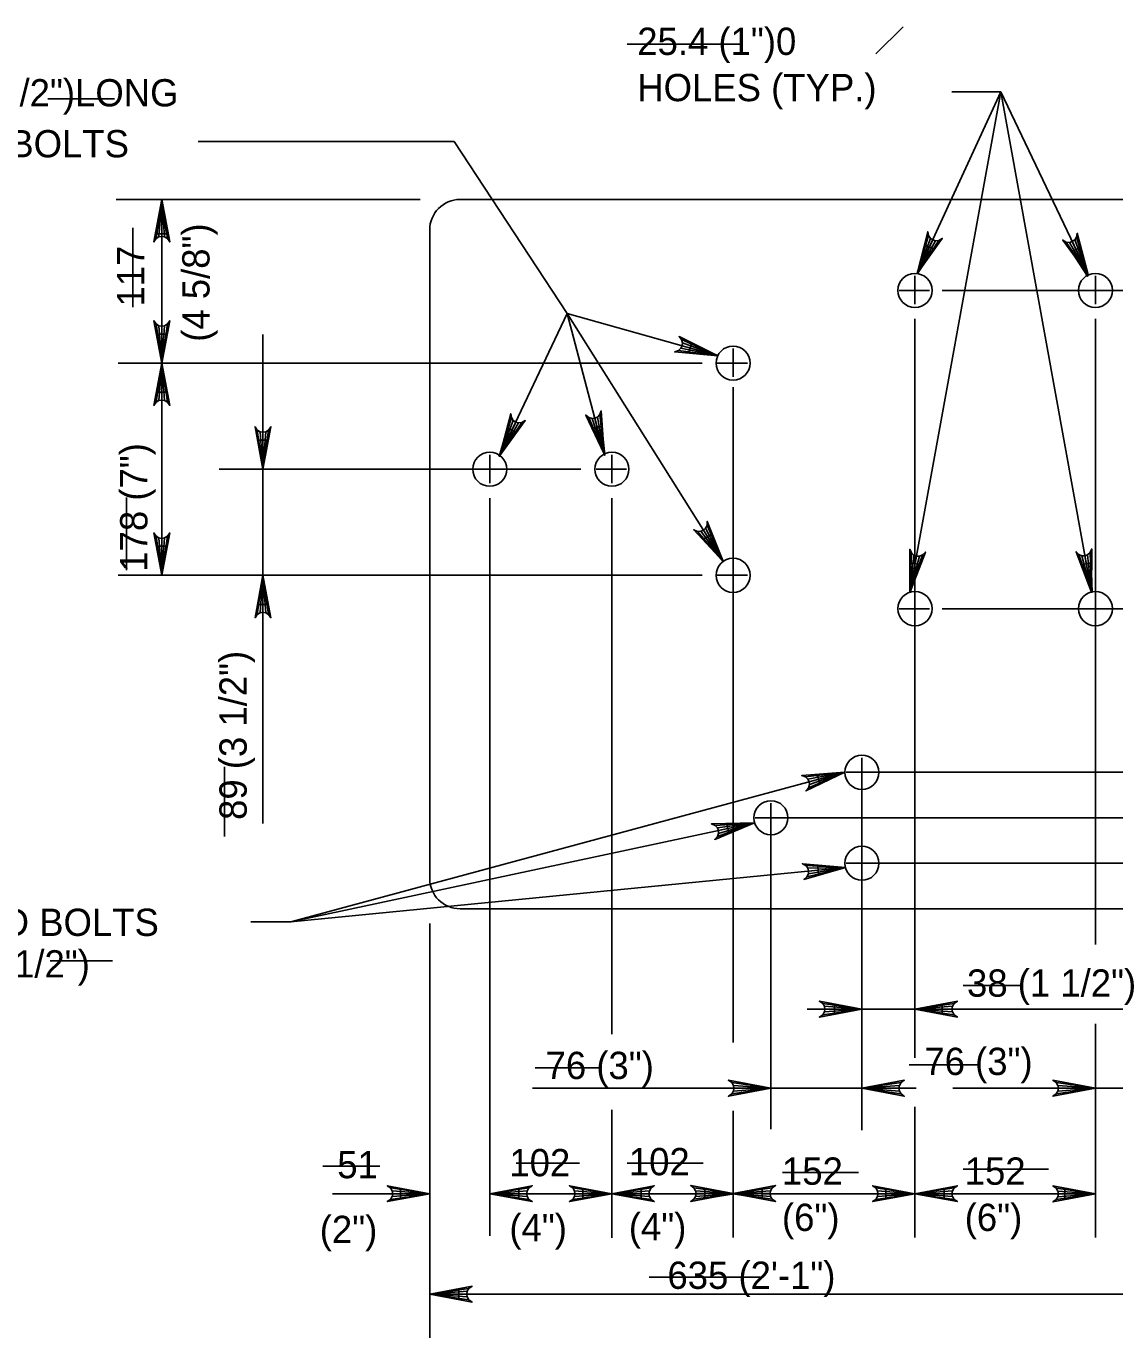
# Model space of a CAD drawing. Extents: x 179 to 454, y -271 to 54.
# Drawn here: x 373.93 to 378.71, y -15.09 to -9.32 of the extents above; entities that cross this region are included whole.
import ezdxf

# ---------------------------------------------------------------- set-up
doc = ezdxf.new("R2010")
doc.units = 0
for name, color, linetype in [('Level 2', 7, 'Continuous'), ('Level 3', 7, 'Continuous'), ('Level 41', 7, 'Continuous')]:
    doc.layers.add(name, color=color, linetype=linetype)

msp = doc.modelspace()

# ---------------------------------------------------------------- linework, layer by layer
at = {"layer": 'Level 2'}
for p, q in [((375.835, -10.0812), (378.8648, -10.0812)), ((375.7018, -10.2145), (375.7018, -13.0677)), ((377.835, -10.4173), (377.835, -10.5422)), ((378.6282, -10.4173), (378.6282, -10.5422)), ((377.7656, -10.4812), (377.8988, -10.4812)), ((378.5588, -10.4812), (378.6922, -10.4812)), ((377.0355, -10.7371), (377.0355, -10.862)), ((376.9661, -10.8009), (377.0993, -10.8009)), ((375.9658, -11.2038), (375.9658, -11.3287)), ((376.5027, -11.2038), (376.5027, -11.3287)), ((375.8963, -11.2677), (376.0296, -11.2677)), ((376.4332, -11.2677), (376.5666, -11.2677)), ((377.0355, -11.6706), (377.0355, -11.7954)), ((376.9661, -11.7344), (377.0993, -11.7344)), ((377.835, -11.8173), (377.835, -11.9422)), ((378.6282, -11.8173), (378.6282, -11.9422)), ((377.7656, -11.8812), (377.8988, -11.8812)), ((378.5588, -11.8812), (378.6922, -11.8812)), ((377.6017, -12.5372), (377.6017, -12.662)), ((377.5323, -12.601), (377.6656, -12.601)), ((377.2017, -12.7372), (377.2017, -12.862)), ((377.1323, -12.801), (377.2656, -12.801)), ((377.6017, -12.9372), (377.6017, -13.062)), ((377.5323, -13.001), (377.6656, -13.001))]:
    msp.add_line(p, q, dxfattribs=at)
for centre in [(377.835, -10.4812), (378.6283, -10.4812), (377.0355, -10.801), (375.9658, -11.2677), (376.5027, -11.2677), (377.0355, -11.7344), (377.835, -11.8812), (378.6283, -11.8812), (377.6017, -12.601), (377.2017, -12.801), (377.6017, -13.001)]:
    msp.add_circle(centre, 0.075, dxfattribs=at)
for centre, start, end in [((375.835, -10.2145), 90, 180), ((375.835, -13.0677), 180, 270)]:
    msp.add_arc(centre, 0.1333, start, end, dxfattribs=at)
at = {"layer": 'Level 3'}
for p, q in [((377.6635, -9.4406), (377.7827, -9.3214)), ((377.8131, -11.8094), (378.2122, -9.6074)), ((377.8454, -10.4069), (378.2122, -9.6074)), ((377.9977, -9.6074), (378.2122, -9.6074)), ((378.5968, -10.4131), (378.2122, -9.6074)), ((378.6108, -11.8082), (378.2122, -9.6074)), ((375.8094, -9.8263), (374.6845, -9.8263)), ((376.3062, -10.5827), (375.8094, -9.8263)), ((375.2802, -10.0812), (374.3234, -10.0812)), ((374.524, -10.8009), (374.524, -10.0812)), ((375.6601, -10.0812), (375.2802, -10.0812)), ((377.9548, -10.4812), (380.3016, -10.4812)), ((376.0099, -11.207), (376.3062, -10.5827)), ((376.4693, -11.2005), (376.3062, -10.5827)), ((376.9915, -11.6736), (376.3062, -10.5827)), ((376.968, -10.7682), (376.3062, -10.5827)), ((377.835, -10.6055), (377.835, -13.8564)), ((378.6282, -10.6055), (378.6282, -13.3579)), ((374.9687, -10.6744), (374.9687, -12.8257)), ((375.2077, -10.8009), (374.3319, -10.8009)), ((374.524, -11.7344), (374.524, -10.8009)), ((376.8994, -10.8009), (375.1968, -10.8009)), ((377.0355, -10.9074), (377.0355, -13.789)), ((374.9688, -11.2677), (374.9688, -11.0116)), ((376.3666, -11.2677), (374.7767, -11.2677)), ((375.9658, -11.3954), (375.9658, -14.6398)), ((376.5027, -11.3954), (376.5027, -13.7531)), ((375.0339, -11.7344), (374.3319, -11.7344)), ((375.4468, -11.7344), (374.7767, -11.7344)), ((376.8994, -11.7344), (375.1968, -11.7344)), ((374.9688, -11.8624), (374.9688, -11.8277)), ((377.9548, -11.8812), (380.3016, -11.8812)), ((377.6017, -12.5522), (377.6017, -14.1747)), ((377.5267, -12.6002), (375.091, -13.2589)), ((377.6642, -12.601), (379.8786, -12.601)), ((377.2642, -12.801), (379.5224, -12.801)), ((377.1301, -12.8232), (375.091, -13.2589)), ((377.2017, -12.8635), (377.2017, -14.1707)), ((377.529, -13.0195), (375.091, -13.2589)), ((377.6642, -13.001), (379.8277, -13.001)), ((375.835, -13.201), (378.8648, -13.201)), ((375.091, -13.2589), (374.9158, -13.2589)), ((375.7018, -13.2664), (375.7018, -14.6467)), ((377.4817, -13.6429), (377.3617, -13.6429)), ((377.6017, -13.6429), (379.1244, -13.6429)), ((377.955, -13.6429), (378.075, -13.6429)), ((378.6282, -13.7082), (378.6282, -14.6467)), ((376.1531, -13.9908), (377.8396, -13.9908)), ((379.2905, -13.9908), (378.0012, -13.9908)), ((377.835, -14.0719), (377.835, -14.6467)), ((376.5027, -14.0854), (376.5027, -14.6492)), ((377.0355, -14.0899), (377.0355, -14.6467)), ((375.7018, -14.3606), (375.7018, -15.0885)), ((375.7018, -14.4546), (375.2738, -14.4546)), ((375.5737, -14.4546), (375.4456, -14.4546)), ((376.2466, -14.4546), (375.9982, -14.4546)), ((376.0938, -14.4546), (376.2219, -14.4546)), ((376.3747, -14.4546), (376.2466, -14.4546)), ((376.7835, -14.4546), (376.5351, -14.4546)), ((376.6307, -14.4546), (376.7588, -14.4546)), ((376.9116, -14.4546), (376.7835, -14.4546)), ((377.1636, -14.4546), (377.2916, -14.4546)), ((377.7069, -14.4546), (377.1636, -14.4546)), ((378.4932, -14.4546), (377.9631, -14.4546)), ((375.7018, -14.8964), (378.9981, -14.8964))]:
    msp.add_line(p, q, dxfattribs=at)
for points in [[(374.524, -10.0812), (374.5589, -10.2676), (374.549, -10.2532), (374.5365, -10.2458), (374.524, -10.2437), (374.5115, -10.2458), (374.499, -10.2532), (374.4891, -10.2676), (374.524, -10.0812), (374.499, -10.2532), (374.5115, -10.2458), (374.524, -10.0812), (374.524, -10.2437), (374.5365, -10.2458), (374.524, -10.0812), (374.549, -10.2532)], [(377.8454, -10.4069), (377.8914, -10.2229), (377.8944, -10.2401), (377.9027, -10.2521), (377.9132, -10.2592), (377.9254, -10.2625), (377.9399, -10.261), (377.9549, -10.2521), (377.8454, -10.4069), (377.9399, -10.261), (377.9254, -10.2625), (377.8454, -10.4069), (377.9132, -10.2592), (377.9027, -10.2521), (377.8454, -10.4069), (377.8944, -10.2401)], [(378.5968, -10.4131), (378.485, -10.2599), (378.5002, -10.2686), (378.5147, -10.2699), (378.5268, -10.2664), (378.5372, -10.2591), (378.5453, -10.2471), (378.5481, -10.2298), (378.5968, -10.4131), (378.5453, -10.2471), (378.5372, -10.2591), (378.5968, -10.4131), (378.5268, -10.2664), (378.5147, -10.2699), (378.5968, -10.4131), (378.5002, -10.2686)], [(374.524, -10.8009), (374.4891, -10.6145), (374.499, -10.6288), (374.5115, -10.6363), (374.524, -10.6384), (374.5365, -10.6363), (374.549, -10.6288), (374.5589, -10.6145), (374.524, -10.8009), (374.549, -10.6288), (374.5365, -10.6363), (374.524, -10.8009), (374.524, -10.6384), (374.5115, -10.6363), (374.524, -10.8009), (374.499, -10.6288)], [(376.968, -10.7682), (376.7791, -10.7515), (376.7956, -10.7458), (376.8061, -10.7357), (376.8115, -10.7243), (376.8128, -10.7118), (376.8091, -10.6977), (376.7979, -10.6843), (376.968, -10.7682), (376.8091, -10.6977), (376.8128, -10.7118), (376.968, -10.7682), (376.8115, -10.7243), (376.8061, -10.7357), (376.968, -10.7682), (376.7956, -10.7458)], [(374.524, -10.8009), (374.5589, -10.9873), (374.549, -10.973), (374.5365, -10.9656), (374.524, -10.9634), (374.5115, -10.9656), (374.499, -10.973), (374.4891, -10.9873), (374.524, -10.8009), (374.499, -10.973), (374.5115, -10.9656), (374.524, -10.8009), (374.524, -10.9634), (374.5365, -10.9656), (374.524, -10.8009), (374.549, -10.973)], [(376.4693, -11.2005), (376.3879, -11.0292), (376.4013, -11.0405), (376.4153, -11.0445), (376.4278, -11.0434), (376.4394, -11.0381), (376.4496, -11.0277), (376.4556, -11.0113), (376.4693, -11.2005), (376.4496, -11.0277), (376.4394, -11.0381), (376.4693, -11.2005), (376.4278, -11.0434), (376.4153, -11.0445), (376.4693, -11.2005), (376.4013, -11.0405)], [(376.0099, -11.207), (376.0582, -11.0236), (376.0611, -11.0408), (376.0693, -11.0529), (376.0796, -11.0602), (376.0918, -11.0636), (376.1062, -11.0623), (376.1214, -11.0536), (376.0099, -11.207), (376.1062, -11.0623), (376.0918, -11.0636), (376.0099, -11.207), (376.0796, -11.0602), (376.0693, -11.0529), (376.0099, -11.207), (376.0611, -11.0408)], [(374.9688, -11.2677), (374.9338, -11.0812), (374.9437, -11.0956), (374.9563, -11.103), (374.9688, -11.1052), (374.9812, -11.103), (374.9937, -11.0956), (375.0037, -11.0812), (374.9688, -11.2677), (374.9937, -11.0956), (374.9812, -11.103), (374.9688, -11.2677), (374.9688, -11.1052), (374.9563, -11.103), (374.9688, -11.2677), (374.9437, -11.0956)], [(376.9915, -11.6736), (376.8628, -11.5343), (376.8788, -11.5412), (376.8933, -11.5408), (376.9051, -11.536), (376.9145, -11.5275), (376.9212, -11.5146), (376.9219, -11.4972), (376.9915, -11.6736), (376.9212, -11.5146), (376.9145, -11.5275), (376.9915, -11.6736), (376.9051, -11.536), (376.8933, -11.5408), (376.9915, -11.6736), (376.8788, -11.5412)], [(374.524, -11.7344), (374.4891, -11.548), (374.499, -11.5623), (374.5115, -11.5697), (374.524, -11.5719), (374.5365, -11.5697), (374.549, -11.5623), (374.5589, -11.548), (374.524, -11.7344), (374.549, -11.5623), (374.5365, -11.5697), (374.524, -11.7344), (374.524, -11.5719), (374.5115, -11.5697), (374.524, -11.7344), (374.499, -11.5623)], [(377.8131, -11.8094), (377.8119, -11.6197), (377.8192, -11.6357), (377.8302, -11.6452), (377.8421, -11.6495), (377.8547, -11.6497), (377.8683, -11.6446), (377.8807, -11.6322), (377.8131, -11.8094), (377.8683, -11.6446), (377.8547, -11.6497), (377.8131, -11.8094), (377.8421, -11.6495), (377.8302, -11.6452), (377.8131, -11.8094), (377.8192, -11.6357)], [(378.6108, -11.8082), (378.5433, -11.6311), (378.5556, -11.6434), (378.5692, -11.6485), (378.5818, -11.6483), (378.5938, -11.644), (378.6047, -11.6345), (378.612, -11.6186), (378.6108, -11.8082), (378.6047, -11.6345), (378.5938, -11.644), (378.6108, -11.8082), (378.5818, -11.6483), (378.5692, -11.6485), (378.6108, -11.8082), (378.5556, -11.6434)], [(374.9688, -11.7344), (375.0037, -11.9208), (374.9937, -11.9065), (374.9812, -11.8991), (374.9688, -11.8969), (374.9563, -11.8991), (374.9437, -11.9065), (374.9338, -11.9208), (374.9688, -11.7344), (374.9437, -11.9065), (374.9563, -11.8991), (374.9688, -11.7344), (374.9688, -11.8969), (374.9812, -11.8991), (374.9688, -11.7344), (374.9937, -11.9065)], [(377.5267, -12.6002), (377.3558, -12.6827), (377.3671, -12.6693), (377.371, -12.6553), (377.3698, -12.6427), (377.3645, -12.6312), (377.3541, -12.621), (377.3376, -12.6152), (377.5267, -12.6002), (377.3541, -12.621), (377.3645, -12.6312), (377.5267, -12.6002), (377.3698, -12.6427), (377.371, -12.6553), (377.5267, -12.6002), (377.3671, -12.6693)], [(377.1301, -12.8232), (376.9551, -12.8964), (376.9671, -12.8837), (376.9717, -12.8699), (376.9712, -12.8572), (376.9665, -12.8454), (376.9566, -12.8347), (376.9405, -12.828), (377.1301, -12.8232), (376.9566, -12.8347), (376.9665, -12.8454), (377.1301, -12.8232), (376.9712, -12.8572), (376.9717, -12.8699), (377.1301, -12.8232), (376.9671, -12.8837)], [(377.529, -13.0195), (377.3469, -13.0725), (377.3603, -13.0612), (377.3663, -13.048), (377.3673, -13.0354), (377.3639, -13.0232), (377.3553, -13.0114), (377.3401, -13.0029), (377.529, -13.0195), (377.3553, -13.0114), (377.3639, -13.0232), (377.529, -13.0195), (377.3673, -13.0354), (377.3663, -13.048), (377.529, -13.0195), (377.3603, -13.0612)], [(377.6017, -13.6429), (377.4153, -13.6778), (377.4296, -13.6679), (377.437, -13.6554), (377.4392, -13.6429), (377.437, -13.6304), (377.4296, -13.6179), (377.4153, -13.608), (377.6017, -13.6429), (377.4296, -13.6179), (377.437, -13.6304), (377.6017, -13.6429), (377.4392, -13.6429), (377.437, -13.6554), (377.6017, -13.6429), (377.4296, -13.6679)], [(377.835, -13.6429), (378.0214, -13.608), (378.0071, -13.6179), (377.9997, -13.6304), (377.9975, -13.6429), (377.9997, -13.6554), (378.0071, -13.6679), (378.0214, -13.6778), (377.835, -13.6429), (378.0071, -13.6679), (377.9997, -13.6554), (377.835, -13.6429), (377.9975, -13.6429), (377.9997, -13.6304), (377.835, -13.6429), (378.0071, -13.6179)], [(377.2017, -13.9908), (377.0152, -14.0257), (377.0296, -14.0157), (377.037, -14.0032), (377.0392, -13.9908), (377.037, -13.9782), (377.0296, -13.9657), (377.0152, -13.9558), (377.2017, -13.9908), (377.0296, -13.9657), (377.037, -13.9782), (377.2017, -13.9908), (377.0392, -13.9908), (377.037, -14.0032), (377.2017, -13.9908), (377.0296, -14.0157)], [(377.6017, -13.9908), (377.7881, -13.9558), (377.7738, -13.9657), (377.7663, -13.9782), (377.7642, -13.9908), (377.7663, -14.0032), (377.7738, -14.0157), (377.7881, -14.0257), (377.6017, -13.9908), (377.7738, -14.0157), (377.7663, -14.0032), (377.6017, -13.9908), (377.7642, -13.9908), (377.7663, -13.9782), (377.6017, -13.9908), (377.7738, -13.9657)], [(378.6282, -13.9908), (378.4418, -14.0257), (378.4562, -14.0157), (378.4636, -14.0032), (378.4658, -13.9908), (378.4636, -13.9782), (378.4562, -13.9657), (378.4418, -13.9558), (378.6282, -13.9908), (378.4562, -13.9657), (378.4636, -13.9782), (378.6282, -13.9908), (378.4658, -13.9908), (378.4636, -14.0032), (378.6282, -13.9908), (378.4562, -14.0157)], [(375.7018, -14.4546), (375.5153, -14.4895), (375.5297, -14.4796), (375.5371, -14.4671), (375.5392, -14.4546), (375.5371, -14.4421), (375.5297, -14.4296), (375.5153, -14.4197), (375.7018, -14.4546), (375.5297, -14.4296), (375.5371, -14.4421), (375.7018, -14.4546), (375.5392, -14.4546), (375.5371, -14.4671), (375.7018, -14.4546), (375.5297, -14.4796)], [(375.9658, -14.4546), (376.1522, -14.4197), (376.1378, -14.4296), (376.1304, -14.4421), (376.1282, -14.4546), (376.1304, -14.4671), (376.1378, -14.4796), (376.1522, -14.4895), (375.9658, -14.4546), (376.1378, -14.4796), (376.1304, -14.4671), (375.9658, -14.4546), (376.1282, -14.4546), (376.1304, -14.4421), (375.9658, -14.4546), (376.1378, -14.4296)], [(376.5027, -14.4546), (376.3162, -14.4895), (376.3306, -14.4796), (376.338, -14.4671), (376.3402, -14.4546), (376.338, -14.4421), (376.3306, -14.4296), (376.3162, -14.4197), (376.5027, -14.4546), (376.3306, -14.4296), (376.338, -14.4421), (376.5027, -14.4546), (376.3402, -14.4546), (376.338, -14.4671), (376.5027, -14.4546), (376.3306, -14.4796)], [(376.5027, -14.4546), (376.6891, -14.4895), (376.6747, -14.4796), (376.6673, -14.4671), (376.6652, -14.4546), (376.6673, -14.4421), (376.6747, -14.4296), (376.6891, -14.4197), (376.5027, -14.4546), (376.6747, -14.4296), (376.6673, -14.4421), (376.5027, -14.4546), (376.6652, -14.4546), (376.6673, -14.4671), (376.5027, -14.4546), (376.6747, -14.4796)], [(377.0355, -14.4539), (376.8491, -14.4888), (376.8634, -14.4789), (376.8708, -14.4664), (376.873, -14.4539), (376.8708, -14.4414), (376.8634, -14.4289), (376.8491, -14.4189), (377.0355, -14.4539), (376.8634, -14.4289), (376.8708, -14.4414), (377.0355, -14.4539), (376.873, -14.4539), (376.8708, -14.4664), (377.0355, -14.4539), (376.8634, -14.4789)], [(377.0355, -14.4539), (377.2219, -14.4888), (377.2076, -14.4789), (377.2002, -14.4664), (377.198, -14.4539), (377.2002, -14.4414), (377.2076, -14.4289), (377.2219, -14.4189), (377.0355, -14.4539), (377.2076, -14.4289), (377.2002, -14.4414), (377.0355, -14.4539), (377.198, -14.4539), (377.2002, -14.4664), (377.0355, -14.4539), (377.2076, -14.4789)], [(377.835, -14.4546), (377.6486, -14.4895), (377.6629, -14.4796), (377.6703, -14.4671), (377.6725, -14.4546), (377.6703, -14.4421), (377.6629, -14.4296), (377.6486, -14.4197), (377.835, -14.4546), (377.6629, -14.4296), (377.6703, -14.4421), (377.835, -14.4546), (377.6725, -14.4546), (377.6703, -14.4671), (377.835, -14.4546), (377.6629, -14.4796)], [(377.835, -14.4546), (378.0214, -14.4895), (378.0071, -14.4796), (377.9997, -14.4671), (377.9975, -14.4546), (377.9997, -14.4421), (378.0071, -14.4296), (378.0214, -14.4197), (377.835, -14.4546), (378.0071, -14.4296), (377.9997, -14.4421), (377.835, -14.4546), (377.9975, -14.4546), (377.9997, -14.4671), (377.835, -14.4546), (378.0071, -14.4796)], [(378.6282, -14.4558), (378.4418, -14.4907), (378.4562, -14.4807), (378.4636, -14.4682), (378.4658, -14.4558), (378.4636, -14.4432), (378.4562, -14.4307), (378.4418, -14.4208), (378.6282, -14.4558), (378.4562, -14.4307), (378.4636, -14.4432), (378.6282, -14.4558), (378.4658, -14.4558), (378.4636, -14.4682), (378.6282, -14.4558), (378.4562, -14.4807)], [(375.7018, -14.8964), (375.8882, -14.8615), (375.8738, -14.8714), (375.8664, -14.8839), (375.8642, -14.8964), (375.8664, -14.9089), (375.8738, -14.9214), (375.8882, -14.9313), (375.7018, -14.8964), (375.8738, -14.9214), (375.8664, -14.9089), (375.7018, -14.8964), (375.8642, -14.8964), (375.8664, -14.8839), (375.7018, -14.8964), (375.8738, -14.8714)]]:
    msp.add_lwpolyline(points, dxfattribs=at)
for points in [[(374.5027, -10.2326), (374.5453, -10.2326), (374.524, -10.1046)], [(377.9183, -10.2993), (377.8794, -10.2816), (377.8457, -10.4069)], [(378.5631, -10.2927), (378.5238, -10.3096), (378.5942, -10.4187)], [(374.5027, -10.6729), (374.5453, -10.6729), (374.524, -10.8009)], [(376.852, -10.7136), (376.8406, -10.7547), (376.9697, -10.7683)], [(374.5027, -10.929), (374.5453, -10.929), (374.524, -10.8009)], [(376.4588, -11.0771), (376.4176, -11.088), (376.471, -11.2063)], [(376.0819, -11.1051), (376.0434, -11.0868), (376.0075, -11.2115)], [(374.9474, -11.1396), (374.9901, -11.1396), (374.9688, -11.2677)], [(376.941, -11.553), (376.9049, -11.5757), (376.9912, -11.6727)], [(374.5027, -11.6063), (374.5453, -11.6063), (374.524, -11.7344)], [(377.857, -11.6865), (377.815, -11.6792), (377.8143, -11.8091)], [(378.6092, -11.6799), (378.5673, -11.6883), (378.6135, -11.8097)], [(374.9474, -11.8624), (374.9901, -11.8624), (374.9688, -11.7344)], [(377.4056, -12.6122), (377.4161, -12.6508), (377.5267, -12.6002)], [(377.0085, -12.8287), (377.0169, -12.8678), (377.1301, -12.8232)], [(377.4077, -13.0114), (377.4115, -13.0512), (377.529, -13.0196)], [(377.4817, -13.6229), (377.4817, -13.6629), (377.6017, -13.6429)], [(377.955, -13.6229), (377.955, -13.6629), (377.835, -13.6429)], [(375.5737, -14.4332), (375.5737, -14.4759), (375.7018, -14.4546)], [(376.0938, -14.4332), (376.0938, -14.4759), (375.9658, -14.4546)], [(376.3747, -14.4332), (376.3747, -14.4759), (376.5027, -14.4546)], [(376.6307, -14.4332), (376.6307, -14.4759), (376.5027, -14.4546)], [(376.9116, -14.4332), (376.9116, -14.4759), (377.0396, -14.4546)], [(377.1636, -14.4332), (377.1636, -14.4759), (377.0355, -14.4546)], [(377.7069, -14.4332), (377.7069, -14.4759), (377.835, -14.4546)], [(377.9631, -14.4332), (377.9631, -14.4759), (377.835, -14.4546)], [(378.4932, -14.4332), (378.4932, -14.4759), (378.6212, -14.4546)], [(375.8298, -14.8751), (375.8298, -14.9177), (375.7018, -14.8964)]]:
    msp.add_lwpolyline(points, close=True, dxfattribs=at)
at = {"layer": 'Level 41'}
for p, q in [((376.5695, -9.3978), (377.0711, -9.3978)), ((374.0229, -9.6381), (374.3155, -9.6381)), ((374.3959, -10.555), (374.3959, -10.2065)), ((374.368, -11.7123), (374.368, -11.3916)), ((374.8, -12.8835), (374.8, -12.5768)), ((374.0332, -13.4304), (374.3069, -13.4304)), ((378.0465, -13.5388), (378.2973, -13.5388)), ((376.1655, -13.9014), (376.4581, -13.9014)), ((377.8096, -13.8874), (378.1161, -13.8874)), ((375.2319, -14.3336), (375.4827, -14.3336)), ((376.0819, -14.3197), (376.3605, -14.3197)), ((376.5695, -14.3197), (376.9039, -14.3197)), ((377.2523, -14.3615), (377.5867, -14.3615)), ((378.0465, -14.3475), (378.4227, -14.3475)), ((376.6671, -14.8216), (377.1547, -14.8216))]:
    msp.add_line(p, q, dxfattribs=at)

# ---------------------------------------------------------------- texts
at = {"layer": 'Level 3'}
for s, p in [('25.4 (1")0', (376.6141, -9.4453)), ('25.4 (1")0 x 38 (1 1/2")LONG', (372.5302, -9.6717)), ('HOLES (TYP.)', (376.6141, -9.6487)), ('STUD MOUNTED BOLTS', (372.5163, -9.8957)), ('STUD MOUNTED BOLTS', (372.6477, -13.3208)), ('25.4(1")0 x 38 (1 1/2")', (372.6399, -13.5036)), ('38 (1 1/2")', (378.0637, -13.5881)), ('76 (3")', (376.2111, -13.9504)), ('76 (3")', (377.8762, -13.9325)), ('51', (375.2953, -14.3867)), ('102', (376.0519, -14.3781)), ('102', (376.577, -14.3737)), ('152', (377.2503, -14.4153)), ('152', (378.0537, -14.4153)), ('(4")', (376.0519, -14.6647)), ('(4")', (376.577, -14.6603)), ('(6")', (377.2503, -14.6187)), ('(6")', (378.0537, -14.6187)), ('(2")', (375.2183, -14.6717)), ('635 (2\'-1")', (376.7468, -14.8734))]:
    msp.add_text(s, height=0.12, dxfattribs=at).set_placement(p)
for s, p in [('(4 5/8")', (374.7337, -10.7071)), ('117', (374.4471, -10.5522)), ('178 (7")', (374.4607, -11.7184)), ('89 (3 1/2")', (374.8972, -12.8104))]:
    msp.add_text(s, height=0.12, rotation=90, dxfattribs=at).set_placement(p)

doc.saveas('drawing.dxf')
